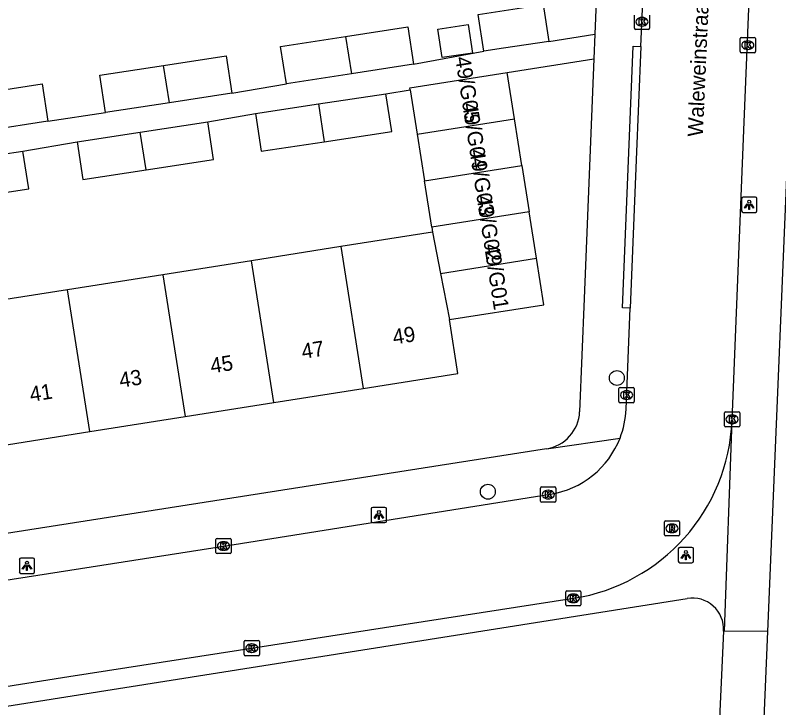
# Model space of a CAD drawing. Extents: x 160077 to 160945, y 386481 to 387498.
# Drawn here: x 160739.8 to 160790, y 387006.9 to 387052.4 of the extents above; entities that cross this region are included whole.
import ezdxf

# ---------------------------------------------------------------- set-up
doc = ezdxf.new("R2010")
doc.units = 0
for name, color, linetype in [('IMGEO_Boom', 7, 'Continuous'), ('IMGEO_Kolk', 7, 'Continuous'), ('IMGEO_Lichtpunt', 7, 'Continuous'), ('IMGEO_Openbare_ruimte_label', 7, 'Continuous'), ('IMGEO_Pand', 7, 'Continuous'), ('IMGEO_Pand_nummerreeks', 7, 'Continuous'), ('IMGEO_Rijbaan_lokaal_open', 7, 'Continuous'), ('IMGEO_Rioolput', 7, 'Continuous'), ('IMGEO_Voetpad_open', 7, 'Continuous')]:
    doc.layers.add(name, color=color, linetype=linetype)

msp = doc.modelspace()

# ---------------------------------------------------------------- linework, layer by layer
at = {"layer": 'IMGEO_Boom'}
for centre in [(160779.334, 387028.566), (160770.867, 387021.104)]:
    msp.add_circle(centre, 0.489, dxfattribs=at)
at = {"layer": 'IMGEO_Kolk'}
for p, q in [((160780.484, 387051.51), (160780.484, 387052.362)), ((160781.485, 387052.362), (160781.485, 387051.51)), ((160780.972, 387052.216), (160780.997, 387052.216)), ((160781.411, 387051.436), (160780.559, 387051.436)), ((160780.995, 387051.656), (160780.97, 387051.656)), ((160787.429, 387049.976), (160787.429, 387050.828)), ((160787.504, 387050.902), (160788.356, 387050.902)), ((160788.43, 387050.828), (160788.43, 387049.976)), ((160787.917, 387050.682), (160787.942, 387050.682)), ((160788.356, 387049.902), (160787.504, 387049.902)), ((160787.94, 387050.122), (160787.915, 387050.122)), ((160779.474, 387027.018), (160779.474, 387027.87)), ((160779.549, 387027.944), (160780.401, 387027.944)), ((160780.475, 387027.87), (160780.475, 387027.018)), ((160779.962, 387027.724), (160779.987, 387027.724)), ((160780.401, 387026.944), (160779.549, 387026.944)), ((160779.985, 387027.164), (160779.96, 387027.164)), ((160786.398, 387025.428), (160786.398, 387026.28)), ((160786.473, 387026.354), (160787.325, 387026.354)), ((160787.399, 387026.28), (160787.399, 387025.428)), ((160786.886, 387026.134), (160786.911, 387026.134)), ((160787.325, 387025.354), (160786.473, 387025.354)), ((160786.909, 387025.574), (160786.884, 387025.574)), ((160774.331, 387020.491), (160774.331, 387021.343)), ((160774.406, 387021.417), (160775.258, 387021.417)), ((160775.332, 387021.343), (160775.332, 387020.491)), ((160774.819, 387021.197), (160774.844, 387021.197)), ((160775.258, 387020.417), (160774.406, 387020.417)), ((160774.842, 387020.637), (160774.817, 387020.637)), ((160753.016, 387017.117), (160753.016, 387017.969)), ((160753.091, 387018.043), (160753.943, 387018.043)), ((160753.504, 387017.823), (160753.529, 387017.823)), ((160754.017, 387017.969), (160754.017, 387017.117)), ((160753.527, 387017.263), (160753.502, 387017.263)), ((160753.943, 387017.043), (160753.091, 387017.043)), ((160775.976, 387013.683), (160775.976, 387014.535)), ((160776.051, 387014.609), (160776.903, 387014.609)), ((160776.464, 387014.389), (160776.489, 387014.389)), ((160776.977, 387014.535), (160776.977, 387013.683)), ((160776.487, 387013.829), (160776.462, 387013.829)), ((160776.903, 387013.609), (160776.051, 387013.609)), ((160754.871, 387010.414), (160754.871, 387011.266)), ((160754.946, 387011.34), (160755.798, 387011.34)), ((160755.872, 387011.266), (160755.872, 387010.414)), ((160755.359, 387011.12), (160755.384, 387011.12)), ((160755.798, 387010.34), (160754.946, 387010.34)), ((160755.382, 387010.56), (160755.357, 387010.56))]:
    msp.add_line(p, q, dxfattribs=at)
for points in [[(160780.484, 387051.51), (160780.484, 387052.362)], [(160781.485, 387052.362), (160781.485, 387051.51)], [(160780.805, 387052.136), (160780.928, 387052.136), (160780.928, 387051.985), (160781.058, 387052.136), (160781.222, 387052.136), (160781.076, 387051.985), (160781.229, 387051.736), (160781.077, 387051.736), (160780.992, 387051.9), (160780.928, 387051.833), (160780.928, 387051.736), (160780.805, 387051.736), (160780.805, 387052.136)], [(160781.411, 387051.436), (160780.559, 387051.436)], [(160787.429, 387049.976), (160787.429, 387050.828)], [(160787.504, 387050.902), (160788.356, 387050.902)], [(160788.43, 387050.828), (160788.43, 387049.976)], [(160787.75, 387050.602), (160787.873, 387050.602), (160787.873, 387050.451), (160788.003, 387050.602), (160788.167, 387050.602), (160788.021, 387050.451), (160788.174, 387050.202), (160788.022, 387050.202), (160787.937, 387050.366), (160787.873, 387050.299), (160787.873, 387050.202), (160787.75, 387050.202), (160787.75, 387050.602)], [(160788.356, 387049.902), (160787.504, 387049.902)], [(160779.474, 387027.018), (160779.474, 387027.87)], [(160779.549, 387027.944), (160780.401, 387027.944)], [(160780.475, 387027.87), (160780.475, 387027.018)], [(160779.795, 387027.644), (160779.918, 387027.644), (160779.918, 387027.493), (160780.048, 387027.644), (160780.212, 387027.644), (160780.066, 387027.493), (160780.219, 387027.244), (160780.067, 387027.244), (160779.982, 387027.408), (160779.918, 387027.341), (160779.918, 387027.244), (160779.795, 387027.244), (160779.795, 387027.644)], [(160780.401, 387026.944), (160779.549, 387026.944)], [(160786.398, 387025.428), (160786.398, 387026.28)], [(160786.473, 387026.354), (160787.325, 387026.354)], [(160787.399, 387026.28), (160787.399, 387025.428)], [(160786.719, 387026.054), (160786.842, 387026.054), (160786.842, 387025.903), (160786.972, 387026.054), (160787.136, 387026.054), (160786.99, 387025.903), (160787.143, 387025.654), (160786.991, 387025.654), (160786.906, 387025.818), (160786.842, 387025.751), (160786.842, 387025.654), (160786.719, 387025.654), (160786.719, 387026.054)], [(160787.325, 387025.354), (160786.473, 387025.354)], [(160774.331, 387020.491), (160774.331, 387021.343)], [(160774.406, 387021.417), (160775.258, 387021.417)], [(160775.332, 387021.343), (160775.332, 387020.491)], [(160774.652, 387021.117), (160774.775, 387021.117), (160774.775, 387020.966), (160774.905, 387021.117), (160775.069, 387021.117), (160774.923, 387020.966), (160775.076, 387020.717), (160774.924, 387020.717), (160774.839, 387020.881), (160774.775, 387020.814), (160774.775, 387020.717), (160774.652, 387020.717), (160774.652, 387021.117)], [(160775.258, 387020.417), (160774.406, 387020.417)], [(160753.016, 387017.117), (160753.016, 387017.969)], [(160753.091, 387018.043), (160753.943, 387018.043)], [(160753.337, 387017.743), (160753.46, 387017.743), (160753.46, 387017.592), (160753.59, 387017.743), (160753.754, 387017.743), (160753.608, 387017.592), (160753.761, 387017.343), (160753.609, 387017.343), (160753.524, 387017.507), (160753.46, 387017.44), (160753.46, 387017.343), (160753.337, 387017.343), (160753.337, 387017.743)], [(160754.017, 387017.969), (160754.017, 387017.117)], [(160753.943, 387017.043), (160753.091, 387017.043)], [(160775.976, 387013.683), (160775.976, 387014.535)], [(160776.051, 387014.609), (160776.903, 387014.609)], [(160776.297, 387014.309), (160776.42, 387014.309), (160776.42, 387014.158), (160776.55, 387014.309), (160776.714, 387014.309), (160776.568, 387014.158), (160776.721, 387013.909), (160776.569, 387013.909), (160776.484, 387014.073), (160776.42, 387014.006), (160776.42, 387013.909), (160776.297, 387013.909), (160776.297, 387014.309)], [(160776.977, 387014.535), (160776.977, 387013.683)], [(160776.903, 387013.609), (160776.051, 387013.609)], [(160754.871, 387010.414), (160754.871, 387011.266)], [(160754.946, 387011.34), (160755.798, 387011.34)], [(160755.872, 387011.266), (160755.872, 387010.414)], [(160755.192, 387011.04), (160755.315, 387011.04), (160755.315, 387010.889), (160755.445, 387011.04), (160755.609, 387011.04), (160755.463, 387010.889), (160755.616, 387010.64), (160755.464, 387010.64), (160755.379, 387010.804), (160755.315, 387010.737), (160755.315, 387010.64), (160755.192, 387010.64), (160755.192, 387011.04)], [(160755.798, 387010.34), (160754.946, 387010.34)]]:
    msp.add_lwpolyline(points, dxfattribs=at)
for centre, start, end in [((160780.561, 387051.512), 181.552, 268.448), ((160780.561, 387051.512), 181.552, 268.448), ((160781.409, 387051.512), 271.552, 358.448), ((160781.409, 387051.512), 271.552, 358.448), ((160787.506, 387050.826), 91.552, 178.448), ((160787.506, 387050.826), 91.552, 178.448), ((160788.354, 387050.826), 1.552, 88.448), ((160788.354, 387050.826), 1.552, 88.448), ((160787.506, 387049.978), 181.552, 268.448), ((160787.506, 387049.978), 181.552, 268.448), ((160788.354, 387049.978), 271.552, 358.448), ((160788.354, 387049.978), 271.552, 358.448), ((160779.551, 387027.868), 91.552, 178.448), ((160779.551, 387027.868), 91.552, 178.448), ((160780.399, 387027.868), 1.552, 88.448), ((160780.399, 387027.868), 1.552, 88.448), ((160779.551, 387027.02), 181.552, 268.448), ((160779.551, 387027.02), 181.552, 268.448), ((160780.399, 387027.02), 271.552, 358.448), ((160780.399, 387027.02), 271.552, 358.448), ((160786.475, 387026.278), 91.552, 178.448), ((160786.475, 387026.278), 91.552, 178.448), ((160787.323, 387026.278), 1.552, 88.448), ((160787.323, 387026.278), 1.552, 88.448), ((160786.475, 387025.43), 181.552, 268.448), ((160786.475, 387025.43), 181.552, 268.448), ((160787.323, 387025.43), 271.552, 358.448), ((160787.323, 387025.43), 271.552, 358.448), ((160774.408, 387021.341), 91.552, 178.448), ((160774.408, 387021.341), 91.552, 178.448), ((160775.256, 387021.341), 1.552, 88.448), ((160775.256, 387021.341), 1.552, 88.448), ((160774.408, 387020.493), 181.552, 268.448), ((160774.408, 387020.493), 181.552, 268.448), ((160775.256, 387020.493), 271.552, 358.448), ((160775.256, 387020.493), 271.552, 358.448), ((160753.093, 387017.967), 91.552, 178.448), ((160753.093, 387017.967), 91.552, 178.448), ((160753.941, 387017.967), 1.552, 88.448), ((160753.941, 387017.967), 1.552, 88.448), ((160753.093, 387017.119), 181.552, 268.448), ((160753.093, 387017.119), 181.552, 268.448), ((160753.941, 387017.119), 271.552, 358.448), ((160753.941, 387017.119), 271.552, 358.448), ((160776.053, 387014.533), 91.552, 178.448), ((160776.053, 387014.533), 91.552, 178.448), ((160776.901, 387014.533), 1.552, 88.448), ((160776.901, 387014.533), 1.552, 88.448), ((160776.053, 387013.685), 181.552, 268.448), ((160776.053, 387013.685), 181.552, 268.448), ((160776.901, 387013.685), 271.552, 358.448), ((160776.901, 387013.685), 271.552, 358.448), ((160754.948, 387011.264), 91.552, 178.448), ((160754.948, 387011.264), 91.552, 178.448), ((160755.796, 387011.264), 1.552, 88.448), ((160755.796, 387011.264), 1.552, 88.448), ((160754.948, 387010.416), 181.552, 268.448), ((160754.948, 387010.416), 181.552, 268.448), ((160755.796, 387010.416), 271.552, 358.448), ((160755.796, 387010.416), 271.552, 358.448)]:
    msp.add_arc(centre, 0.0765, start, end, dxfattribs=at)
for centre, major_axis, ratio, start_param, end_param in [((160780.971, 387051.936), (-0.387, 0.002), 0.722429, 4.712389, 7.853982), ((160780.996, 387051.936), (-0.39, 0.002), 0.717154, 1.570796, 4.712389), ((160787.916, 387050.402), (-0.387, 0.002), 0.722429, 4.712389, 7.853982), ((160787.941, 387050.402), (-0.39, 0.002), 0.717154, 1.570796, 4.712389), ((160779.961, 387027.444), (-0.387, 0.002), 0.722429, 4.712389, 7.853982), ((160779.986, 387027.444), (-0.39, 0.002), 0.717154, 1.570796, 4.712389), ((160786.885, 387025.854), (-0.387, 0.002), 0.722429, 4.712389, 7.853982), ((160786.91, 387025.854), (-0.39, 0.002), 0.717154, 1.570796, 4.712389), ((160774.818, 387020.917), (-0.387, 0.002), 0.722429, 4.712389, 7.853982), ((160774.843, 387020.917), (-0.39, 0.002), 0.717154, 1.570796, 4.712389), ((160753.503, 387017.543), (-0.387, 0.002), 0.722429, 4.712389, 7.853982), ((160753.528, 387017.543), (-0.39, 0.002), 0.717154, 1.570796, 4.712389), ((160776.463, 387014.109), (-0.387, 0.002), 0.722429, 4.712389, 7.853982), ((160776.488, 387014.109), (-0.39, 0.002), 0.717154, 1.570796, 4.712389), ((160755.358, 387010.84), (-0.387, 0.002), 0.722429, 4.712389, 7.853982), ((160755.383, 387010.84), (-0.39, 0.002), 0.717154, 1.570796, 4.712389)]:
    msp.add_ellipse(centre, major_axis=major_axis, ratio=ratio, start_param=start_param, end_param=end_param, dxfattribs=at)
at = {"layer": 'IMGEO_Lichtpunt'}
for p, q in [((160787.524, 387040.332), (160787.524, 387039.525)), ((160787.524, 387040.332), (160787.524, 387039.525)), ((160788.426, 387040.427), (160787.618, 387040.427)), ((160788.426, 387040.427), (160787.618, 387040.427)), ((160788.52, 387039.525), (160788.52, 387040.332)), ((160788.52, 387039.525), (160788.52, 387040.332)), ((160787.618, 387039.431), (160788.426, 387039.431)), ((160787.618, 387039.431), (160788.426, 387039.431)), ((160763.213, 387019.979), (160763.213, 387019.172)), ((160763.213, 387019.979), (160763.213, 387019.172)), ((160764.115, 387020.074), (160763.307, 387020.074)), ((160764.115, 387020.074), (160763.307, 387020.074)), ((160764.209, 387019.172), (160764.209, 387019.979)), ((160764.209, 387019.172), (160764.209, 387019.979)), ((160763.307, 387019.078), (160764.115, 387019.078)), ((160763.307, 387019.078), (160764.115, 387019.078)), ((160783.366, 387017.347), (160783.366, 387016.54)), ((160783.366, 387017.347), (160783.366, 387016.54)), ((160784.268, 387017.442), (160783.46, 387017.442)), ((160784.268, 387017.442), (160783.46, 387017.442)), ((160784.362, 387016.54), (160784.362, 387017.347)), ((160784.362, 387016.54), (160784.362, 387017.347)), ((160741.014, 387016.741), (160740.206, 387016.741)), ((160741.014, 387016.741), (160740.206, 387016.741)), ((160740.112, 387016.646), (160740.112, 387015.839)), ((160740.112, 387016.646), (160740.112, 387015.839)), ((160741.108, 387015.839), (160741.108, 387016.646)), ((160741.108, 387015.839), (160741.108, 387016.646)), ((160783.46, 387016.446), (160784.268, 387016.446)), ((160783.46, 387016.446), (160784.268, 387016.446)), ((160740.206, 387015.745), (160741.014, 387015.745)), ((160740.206, 387015.745), (160741.014, 387015.745))]:
    msp.add_line(p, q, dxfattribs=at)
for points in [[(160787.898, 387039.996), (160787.937, 387039.968), (160787.749, 387039.706), (160787.711, 387039.733), (160787.898, 387039.996)], [(160788, 387039.948), (160788.047, 387039.948), (160788.047, 387039.626), (160788, 387039.626), (160788, 387039.948)], [(160788.11, 387039.968), (160788.148, 387039.995), (160788.335, 387039.733), (160788.296, 387039.705), (160788.11, 387039.968)], [(160763.587, 387019.643), (160763.626, 387019.615), (160763.438, 387019.353), (160763.4, 387019.38), (160763.587, 387019.643)], [(160763.689, 387019.595), (160763.736, 387019.595), (160763.736, 387019.273), (160763.689, 387019.273), (160763.689, 387019.595)], [(160763.799, 387019.615), (160763.837, 387019.642), (160764.024, 387019.38), (160763.985, 387019.352), (160763.799, 387019.615)], [(160783.74, 387017.011), (160783.779, 387016.983), (160783.591, 387016.721), (160783.553, 387016.748), (160783.74, 387017.011)], [(160783.842, 387016.963), (160783.889, 387016.963), (160783.889, 387016.641), (160783.842, 387016.641), (160783.842, 387016.963)], [(160783.952, 387016.983), (160783.99, 387017.01), (160784.177, 387016.748), (160784.138, 387016.72), (160783.952, 387016.983)], [(160740.486, 387016.31), (160740.525, 387016.282), (160740.337, 387016.02), (160740.299, 387016.047), (160740.486, 387016.31)], [(160740.588, 387016.262), (160740.635, 387016.262), (160740.635, 387015.94), (160740.588, 387015.94), (160740.588, 387016.262)], [(160740.698, 387016.282), (160740.736, 387016.309), (160740.923, 387016.047), (160740.884, 387016.019), (160740.698, 387016.282)]]:
    msp.add_lwpolyline(points, dxfattribs=at)
for centre in [(160788.023, 387040.13), (160763.712, 387019.777), (160783.865, 387017.145), (160740.611, 387016.444)]:
    msp.add_circle(centre, 0.0994, dxfattribs=at)
for centre, start, end in [((160787.618, 387040.332), 90, 180), ((160787.618, 387040.332), 90, 180), ((160788.426, 387040.332), 0, 90), ((160788.426, 387040.332), 0, 90), ((160787.618, 387039.525), 180, 270), ((160787.618, 387039.525), 180, 270), ((160788.426, 387039.525), 270, 0), ((160788.426, 387039.525), 270, 360), ((160763.307, 387019.979), 90, 180), ((160763.307, 387019.979), 90, 180), ((160764.115, 387019.979), 0, 90), ((160764.115, 387019.979), 0, 90), ((160763.307, 387019.172), 180, 270), ((160763.307, 387019.172), 180, 270), ((160764.115, 387019.172), 270, 0), ((160764.115, 387019.172), 270, 360), ((160783.46, 387017.347), 90, 180), ((160783.46, 387017.347), 90, 180), ((160784.268, 387017.347), 0, 90), ((160784.268, 387017.347), 0, 90), ((160740.206, 387016.646), 90, 180), ((160740.206, 387016.646), 90, 180), ((160741.014, 387016.646), 0, 90), ((160741.014, 387016.646), 0, 90), ((160783.46, 387016.54), 180, 270), ((160783.46, 387016.54), 180, 270), ((160784.268, 387016.54), 270, 0), ((160784.268, 387016.54), 270, 360), ((160740.206, 387015.839), 180, 270), ((160740.206, 387015.839), 180, 270), ((160741.014, 387015.839), 270, 0), ((160741.014, 387015.839), 270, 360)]:
    msp.add_arc(centre, 0.0946, start, end, dxfattribs=at)
at = {"layer": 'IMGEO_Pand'}
for points in [[(160770.612, 387050.002), (160770.241, 387052.424), (160774.49, 387053.073)], [(160774.49, 387053.073), (160774.861, 387050.652)], [(160761.527, 387050.975), (160765.608, 387051.604), (160765.986, 387049.153)], [(160767.592, 387051.451), (160769.569, 387051.754), (160769.855, 387049.886), (160767.878, 387049.583), (160767.592, 387051.451)], [(160757.644, 387047.867), (160757.266, 387050.318), (160761.527, 387050.975)], [(160761.527, 387050.975), (160761.913, 387048.525)], [(160774.861, 387050.652), (160771.889, 387050.197), (160770.612, 387050.002)], [(160749.582, 387049.075), (160753.679, 387049.707), (160754.057, 387047.255)], [(160745.776, 387045.979), (160745.398, 387048.43), (160749.582, 387049.075)], [(160749.967, 387046.625), (160749.582, 387049.075)], [(160765.986, 387049.153), (160761.913, 387048.525)], [(160761.913, 387048.525), (160757.644, 387047.867)], [(160765.768, 387047.468), (160765.747, 387047.604), (160772.139, 387048.613)], [(160772.62, 387045.565), (160772.139, 387048.613)], [(160737.649, 387047.255), (160741.615, 387047.867), (160741.993, 387045.416)], [(160765.768, 387047.468), (160766.228, 387044.556)], [(160754.057, 387047.255), (160749.967, 387046.625)], [(160759.74, 387046.543), (160764.178, 387047.217)], [(160760.131, 387044.069), (160764.554, 387044.741), (160764.178, 387047.217)], [(160749.967, 387046.625), (160745.776, 387045.979)], [(160755.604, 387045.914), (160759.74, 387046.543)], [(160759.74, 387046.543), (160760.131, 387044.069)], [(160755.604, 387045.914), (160755.98, 387043.438), (160760.131, 387044.069)], [(160741.993, 387045.416), (160738.035, 387044.805)], [(160748.048, 387044.698), (160752.486, 387045.372)], [(160748.439, 387042.224), (160752.862, 387042.896), (160752.486, 387045.372)], [(160766.228, 387044.556), (160772.62, 387045.565)], [(160773.101, 387042.517), (160772.62, 387045.565)], [(160743.912, 387044.069), (160748.048, 387044.698)], [(160748.439, 387042.224), (160748.048, 387044.698)], [(160766.228, 387044.556), (160766.709, 387041.508)], [(160743.912, 387044.069), (160744.288, 387041.593), (160748.439, 387042.224)], [(160735.911, 387042.782), (160740.349, 387043.456)], [(160736.302, 387040.308), (160740.725, 387040.98), (160740.349, 387043.456)], [(160766.709, 387041.508), (160773.101, 387042.517)], [(160773.101, 387042.517), (160773.583, 387039.468)], [(160767.191, 387038.459), (160766.709, 387041.508)], [(160773.583, 387039.468), (160767.191, 387038.459)], [(160774.064, 387036.42), (160773.583, 387039.468)], [(160767.191, 387038.459), (160767.242, 387038.134)], [(160767.242, 387038.134), (160761.217, 387037.183)], [(160767.242, 387038.134), (160767.761, 387035.425)], [(160761.217, 387037.183), (160755.345, 387036.256)], [(160761.217, 387037.183), (160762.684, 387027.885)], [(160767.761, 387035.425), (160774.064, 387036.42)], [(160768.343, 387032.393), (160774.545, 387033.372), (160774.064, 387036.42)], [(160755.345, 387036.256), (160749.525, 387035.338)], [(160756.812, 387026.958), (160755.345, 387036.256)], [(160749.525, 387035.338), (160743.264, 387034.349)], [(160749.525, 387035.338), (160750.992, 387026.04)], [(160767.761, 387035.425), (160768.343, 387032.393)], [(160743.264, 387034.349), (160737.388, 387033.422)], [(160744.731, 387025.051), (160743.264, 387034.349)], [(160762.684, 387027.885), (160768.9, 387028.866), (160768.343, 387032.393)], [(160756.812, 387026.958), (160762.684, 387027.885)], [(160750.992, 387026.04), (160756.812, 387026.958)], [(160744.731, 387025.051), (160750.992, 387026.04)], [(160738.855, 387024.124), (160744.731, 387025.051)]]:
    msp.add_lwpolyline(points, dxfattribs=at)
at = {"layer": 'IMGEO_Rijbaan_lokaal_open'}
for points in [[(160786.895, 387025.775), (160787.671, 387044.817), (160788.776, 387071.996)], [(160780.916, 387050.313), (160781.731, 387069.12)], [(160780.916, 387050.313), (160780.594, 387042.876), (160780.205, 387033.15)], [(160779.94, 387026.528), (160780.205, 387033.15)], [(160726.04, 387013.249), (160754.207, 387017.649), (160774.968, 387020.937)], [(160731.903, 387007.176), (160743.366, 387008.982), (160776.48, 387014.111)]]:
    msp.add_lwpolyline(points, dxfattribs=at)
for centre, radius, start, end in [((160774.074, 387026.757), 5.87, 338.6875, 357.7687), ((160774.596, 387026.275), 12.309, 278.8026, 357.6729), ((160774.047, 387026.762), 5.898, 278.984, 338.7316)]:
    msp.add_arc(centre, radius, start, end, dxfattribs=at)
at = {"layer": 'IMGEO_Rioolput'}
for p, q in [((160782.454, 387018.276), (160782.454, 387019.128)), ((160782.529, 387019.202), (160783.381, 387019.202)), ((160782.942, 387018.982), (160782.967, 387018.982)), ((160783.455, 387019.128), (160783.455, 387018.276)), ((160782.965, 387018.422), (160782.94, 387018.422)), ((160783.381, 387018.202), (160782.529, 387018.202))]:
    msp.add_line(p, q, dxfattribs=at)
for points in [[(160782.454, 387018.276), (160782.454, 387019.128)], [(160782.529, 387019.202), (160783.381, 387019.202)], [(160783.043, 387018.9), (160782.791, 387018.902), (160782.791, 387018.502)], [(160782.969, 387018.821), (160782.915, 387018.821), (160782.915, 387018.74)], [(160782.915, 387018.74), (160782.967, 387018.74)], [(160783.455, 387019.128), (160783.455, 387018.276)], [(160782.791, 387018.502), (160782.915, 387018.502), (160782.915, 387018.664), (160782.926, 387018.664)], [(160782.973, 387018.635), (160783.044, 387018.502), (160783.184, 387018.502), (160783.119, 387018.628)], [(160783.381, 387018.202), (160782.529, 387018.202)]]:
    msp.add_lwpolyline(points, dxfattribs=at)
for centre, radius, start, end in [((160782.531, 387019.126), 0.0765, 91.552, 178.448), ((160782.531, 387019.126), 0.0765, 91.552, 178.448), ((160782.951, 387018.929), 0.19, 274.7715, 282.9687), ((160782.975, 387018.725), 0.0964, 77.0061, 93.1865), ((160782.989, 387018.782), 0.0378, 276.6634, 79.6772), ((160783.042, 387018.79), 0.109, 350.3612, 89.416), ((160783.04, 387018.79), 0.112, 277.5842, 350.9817), ((160783.379, 387019.126), 0.0765, 1.552, 88.448), ((160783.379, 387019.126), 0.0765, 1.552, 88.448), ((160782.531, 387018.278), 0.0765, 181.552, 268.448), ((160782.531, 387018.278), 0.0765, 181.552, 268.448), ((160782.925, 387018.611), 0.0533, 26.0293, 88.6989), ((160783.024, 387018.575), 0.108, 29.5134, 73.7905), ((160783.379, 387018.278), 0.0765, 271.552, 358.448), ((160783.379, 387018.278), 0.0765, 271.552, 358.448)]:
    msp.add_arc(centre, radius, start, end, dxfattribs=at)
for centre, major_axis, ratio, start_param, end_param in [((160782.941, 387018.702), (-0.387, 0.002), 0.722429, 4.712389, 7.853982), ((160782.966, 387018.702), (-0.39, 0.002), 0.717154, 1.570796, 4.712389)]:
    msp.add_ellipse(centre, major_axis=major_axis, ratio=ratio, start_param=start_param, end_param=end_param, dxfattribs=at)
at = {"layer": 'IMGEO_Voetpad_open'}
for points in [[(160778.652, 387069.854), (160777.894, 387051.116)], [(160774.861, 387050.652), (160777.894, 387051.116)], [(160777.894, 387051.116), (160777.829, 387049.511)], [(160780.205, 387033.15), (160779.706, 387033.171), (160780.417, 387050.334), (160780.916, 387050.313)], [(160765.986, 387049.153), (160770.612, 387050.002)], [(160772.139, 387048.613), (160777.829, 387049.511)], [(160777.829, 387049.511), (160777.193, 387033.79), (160776.892, 387026.353)], [(160754.057, 387047.255), (160757.644, 387047.867)], [(160764.178, 387047.217), (160765.768, 387047.468)], [(160741.993, 387045.416), (160745.776, 387045.979)], [(160752.486, 387045.372), (160755.604, 387045.914)], [(160789.244, 387011.932), (160790.679, 387045.941)], [(160740.349, 387043.456), (160743.912, 387044.069)], [(160786.398, 387011.962), (160786.905, 387025.773), (160786.895, 387025.775)], [(160774.71, 387023.915), (160779.543, 387024.623)], [(160774.71, 387023.915), (160713.428, 387014.308)], [(160731.381, 387005.783), (160783.953, 387014.103)], [(160786.346, 387011.964), (160785.79, 387000), (160785.338, 386986.27)], [(160786.398, 387011.962), (160786.346, 387011.964)], [(160789.244, 387011.932), (160786.398, 387011.962)], [(160787.043, 386955.551), (160788.74, 387000), (160789.244, 387011.932)]]:
    msp.add_lwpolyline(points, dxfattribs=at)
for centre, radius, start, end in [((160774.312, 387026.467), 2.583, 278.8657, 357.4775), ((160784.279, 387012.059), 2.07, 357.3664, 99.0493)]:
    msp.add_arc(centre, radius, start, end, dxfattribs=at)

# ---------------------------------------------------------------- texts
at = {"layer": 'IMGEO_Openbare_ruimte_label'}
msp.add_text('Waleweinstraat', height=1, rotation=87.4781, dxfattribs=at).set_placement((160784.979, 387044.375))
at = {"layer": 'IMGEO_Pand_nummerreeks'}
for s, rotation, p in [('49/G05', 278.7603, (160768.72, 387049.583)), ('49/G04', 278.7609, (160769.189, 387046.541)), ('49/G03', 278.7609, (160769.658, 387043.5)), ('49/G02', 278.7609, (160770.126, 387040.464)), ('49/G01', 278.7609, (160770.612, 387037.307)), ('49', 8.9691, (160764.699, 387030.754)), ('47', 8.9691, (160758.715, 387029.81)), ('45', 8.9691, (160752.73, 387028.865)), ('43', 8.9691, (160746.746, 387027.921)), ('41', 8.9691, (160740.873, 387026.994))]:
    msp.add_text(s, height=1, rotation=rotation, dxfattribs=at).set_placement(p)

doc.saveas('drawing.dxf')
